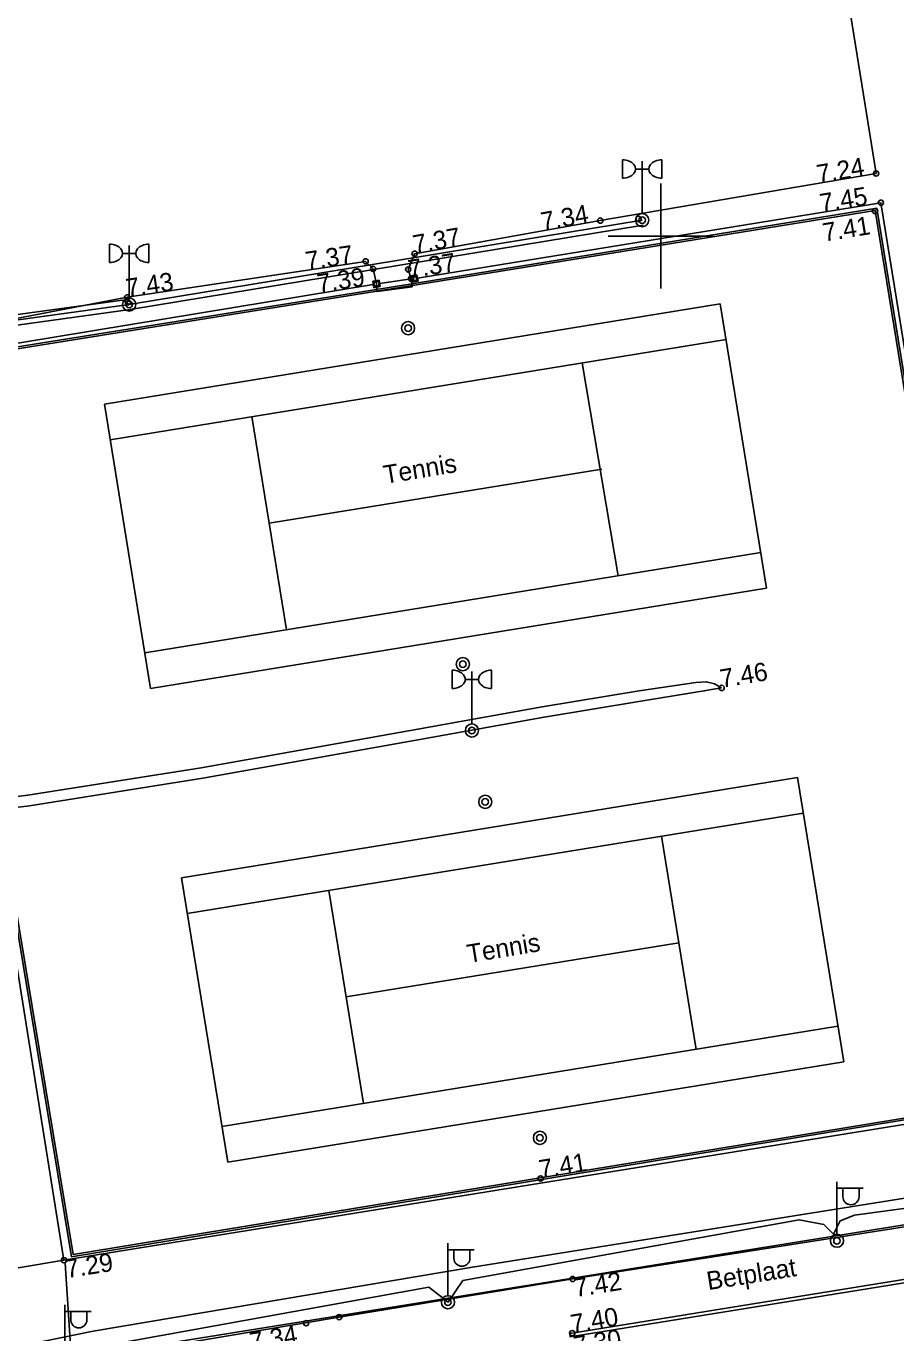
# Model space of a CAD drawing. Extents: x 473307 to 473719, y 6532843 to 6533381.
# Drawn here: x 473575.82 to 473608.96, y 6533058.21 to 6533108 of the extents above; entities that cross this region are included whole.
import ezdxf

# ---------------------------------------------------------------- set-up
doc = ezdxf.new("R2010")
doc.units = 0
for name, color, linetype in [('AED', 7, 'Continuous'), ('Default', 7, 'Continuous'), ('KORGUS', 7, 'Continuous'), ('KPKAABEL', 7, 'Continuous'), ('MPKAABEL', 7, 'Continuous'), ('PIIR', 7, 'Continuous'), ('POST', 7, 'Continuous'), ('RAJATIS', 7, 'Continuous'), ('TEE', 7, 'Continuous'), ('VORK', 7, 'Continuous')]:
    doc.layers.add(name, color=color, linetype=linetype)

# ---------------------------------------------------------------- blocks, each defined once
blk = doc.blocks.new('PRMAST')
at = {"layer": 'Default'}
for p, q in [((0, 4.5), (0, 0.5)), ((1.5, 3.193), (1.5, 4.593))]:
    blk.add_line(p, q, dxfattribs=at)
blk.add_lwpolyline([(0.5, 3.893), (0, 3.893)], dxfattribs=at)
blk.add_ellipse((1.5, 3.893), major_axis=(-1, 0), ratio=0.7, start_param=4.712389, end_param=7.853982, dxfattribs=at)
blk = doc.blocks.new('MEPOST')
at = {"layer": 'Default'}
blk.add_circle((0, 0), 0.5, dxfattribs=at)
for start, end in [(0, 180), (180, 0)]:
    blk.add_arc((0, 0), 0.25, start, end, dxfattribs=at)
blk = doc.blocks.new('VARPOS')
at = {"layer": 'Default'}
for p, q in [((-0.25, 0.25), (-0.25, -0.25)), ((-0.25, 0.25), (0.25, 0.25)), ((0.25, 0.25), (0.25, -0.25)), ((-0.25, -0.25), (0.25, -0.25))]:
    blk.add_line(p, q, dxfattribs=at)
blk = doc.blocks.new('VAPOST')
at = {"layer": 'Default'}
for p, q in [((0, 0.5), (0, 4.5)), ((0, 4), (2, 4)), ((0.453, 3.358), (0.453, 4)), ((1.679, 3.358), (1.679, 4))]:
    blk.add_line(p, q, dxfattribs=at)
blk.add_arc((1.066, 3.358), 0.613, 180, 0, dxfattribs=at)
blk = doc.blocks.new('VKORIS')
at = {"layer": 'Default'}
for p, q in [((0, 4), (0, -4)), ((-4, 0), (4, 0))]:
    blk.add_line(p, q, dxfattribs=at)

msp = doc.modelspace()

# ---------------------------------------------------------------- linework, layer by layer
at = {"layer": 'AED'}
for points in [[(473590.733, 6533098.405), (473608.387, 6533101.273), (473613.972, 6533066.906), (473577.266, 6533060.977), (473573.194, 6533086.372)], [(473572.934, 6533087.889), (473571.722, 6533095.299), (473589.05, 6533098.16)], [(473589.297, 6533098.199), (473590.486, 6533098.368)], [(473577.266, 6533060.977), (473573.697, 6533060.378)], [(473577.565, 6533056.943), (473577.315, 6533060.867)]]:
    msp.add_lwpolyline(points, dxfattribs=at)
at = {"layer": 'KORGUS'}
for centre in [(473608.206, 6533102.388), (473608.166, 6533100.954), (473608.387, 6533101.273), (473597.698, 6533100.593), (473599.158, 6533100.656), (473590.623, 6533099.331), (473588.758, 6533099.039), (473589.043, 6533098.752), (473590.38, 6533098.732), (473590.492, 6533098.376), (473590.609, 6533098.385), (473589.172, 6533098.181), (473579.676, 6533097.669), (473579.703, 6533097.479), (473602.321, 6533082.784), (473595.421, 6533064.089), (473577.266, 6533060.977), (473596.646, 6533060.26), (473586.489, 6533058.574), (473587.75, 6533058.806), (473596.63, 6533058.195)]:
    msp.add_circle(centre, 0.1, dxfattribs=at)
at = {"layer": 'KPKAABEL'}
msp.add_lwpolyline([(473575.894, 6533057.765), (473578.381, 6533058.268), (473592.823, 6533060.715), (473621.311, 6533065.257), (473623.181, 6533065.813), (473626.204, 6533066.359), (473627.317, 6533067.271), (473626.267, 6533076.719), (473623.676, 6533096.66), (473614.05, 6533106.128), (473613.895, 6533110.57), (473612.665, 6533115.488), (473610.79, 6533128.403), (473608.964, 6533138.127), (473603.611, 6533167.485), (473599.245, 6533215.151)], dxfattribs=at)
at = {"layer": 'MPKAABEL'}
for points in [[(473579.751, 6533097.397), (473599.293, 6533100.611)], [(473572.454, 6533083.911), (473572.584, 6533084.39), (473572.576, 6533084.718), (473571.239, 6533096.021), (473571.247, 6533096.025), (473579.783, 6533097.2), (473599.326, 6533100.414)], [(473572.068, 6533084.015), (473572.182, 6533084.439), (473572.177, 6533084.69), (473570.829, 6533096.083), (473570.921, 6533096.305), (473571.123, 6533096.412), (473579.499, 6533097.564), (473579.751, 6533097.397)], [(473572.261, 6533083.963), (473572.383, 6533084.415), (473572.377, 6533084.704), (473571.034, 6533096.055), (473571.078, 6533096.162), (473571.185, 6533096.219), (473579.751, 6533097.397)], [(473572.589, 6533083.75), (473573.066, 6533083.733), (473573.327, 6533083.632), (473573.5, 6533083.456), (473573.657, 6533083.032), (473574.285, 6533079.215), (473574.372, 6533078.954), (473574.741, 6533078.644), (473575.196, 6533078.606), (473575.889, 6533078.694), (473582.494, 6533079.745), (473590.748, 6533081.208), (473595.485, 6533082.066), (473599.175, 6533082.678), (473601.338, 6533082.991), (473601.737, 6533083.017), (473602.042, 6533082.945), (473602.321, 6533082.784)], [(473572.589, 6533083.75), (473572.815, 6533083.666), (473573.064, 6533083.476), (473573.181, 6533083.269), (473573.268, 6533082.929), (473573.894, 6533079.118), (473574.027, 6533078.72), (473574.58, 6533078.254), (473575.205, 6533078.202), (473575.946, 6533078.297), (473582.561, 6533079.349), (473590.819, 6533080.813), (473595.554, 6533081.671), (473599.236, 6533082.281), (473601.257, 6533082.605), (473601.659, 6533082.672), (473601.862, 6533082.707), (473602.321, 6533082.784)], [(473577.882, 6533057.546), (473591.171, 6533059.946), (473591.903, 6533059.383), (473592.463, 6533060.196), (473605.279, 6533062.516), (473606.217, 6533062.334), (473606.581, 6533061.971), (473606.831, 6533062.478), (473607.38, 6533062.686), (473620.605, 6533064.482), (473621.172, 6533064.297), (473621.344, 6533064.067)]]:
    msp.add_lwpolyline(points, dxfattribs=at)
at = {"layer": 'PIIR'}
for points in [[(473383.26, 6533220.83), (473372.23, 6533259.41), (473496.37, 6533266.79), (473499.84, 6533206.38), (473559.2, 6533209.37), (473561.43, 6533165.2), (473601.75, 6533167.04), (473607.56, 6533132.38), (473611.09, 6533109.85), (473618.6, 6533063.82), (473572.63, 6533056.43), (473548.5, 6533028.91), (473478.82, 6533017), (473455.33, 6533045.76), (473432.18, 6533083.36), (473429.59, 6533087.74), (473409.64, 6533129), (473385.1, 6533214.25), (473398.68, 6533216.8), (473398.11, 6533224.3)], [(473486.57, 6533007.64), (473478.82, 6533017), (473548.5, 6533028.91), (473572.63, 6533056.43), (473618.6, 6533063.82), (473630.89, 6533065.72), (473654.16, 6532926.37), (473652.82, 6532924.82), (473637.7, 6532924.6), (473625.07, 6532926.73), (473607.63, 6532930.98), (473579.04, 6532941.93), (473554.34, 6532955.84), (473531.51, 6532970.21), (473509.62, 6532987.09)]]:
    msp.add_lwpolyline(points, close=True, dxfattribs=at)
at = {"layer": 'POST'}
for p, q in [((473598.543, 6533102.908), (473598.543, 6533102.208)), ((473579.001, 6533099.694), (473579.001, 6533098.994)), ((473592.058, 6533083.46), (473592.058, 6533082.76))]:
    msp.add_line(p, q, dxfattribs=at)
for points in [[(473599.043, 6533102.558), (473599.293, 6533102.558)], [(473599.043, 6533102.558), (473599.293, 6533102.558)], [(473579.501, 6533099.344), (473579.751, 6533099.344)], [(473579.501, 6533099.344), (473579.751, 6533099.344)], [(473592.558, 6533083.11), (473592.808, 6533083.11)], [(473592.558, 6533083.11), (473592.808, 6533083.11)]]:
    msp.add_lwpolyline(points, dxfattribs=at)
for centre in [(473598.543, 6533102.558), (473579.001, 6533099.344), (473592.058, 6533083.11)]:
    msp.add_ellipse(centre, major_axis=(0.5, 0), ratio=0.7, start_param=4.712389, end_param=7.853982, dxfattribs=at)
at = {"layer": 'RAJATIS'}
for p, q in [((473602.268, 6533097.418), (473578.803, 6533093.597)), ((473604.031, 6533086.588), (473602.268, 6533097.418)), ((473602.488, 6533096.065), (473579.023, 6533092.244)), ((473598.381, 6533087.057), (473597.004, 6533095.172)), ((473580.566, 6533082.768), (473578.803, 6533093.597)), ((473585.743, 6533085), (473584.42, 6533093.123)), ((473585.081, 6533089.061), (473597.752, 6533091.124)), ((473603.811, 6533087.942), (473580.346, 6533084.121)), ((473604.031, 6533086.588), (473580.566, 6533082.768)), ((473605.207, 6533079.365), (473581.742, 6533075.545)), ((473606.97, 6533068.536), (473605.207, 6533079.365)), ((473605.427, 6533078.012), (473581.962, 6533074.192)), ((473601.353, 6533069.011), (473600.03, 6533077.134)), ((473583.505, 6533064.716), (473581.742, 6533075.545)), ((473588.682, 6533066.947), (473587.359, 6533075.07)), ((473588.021, 6533071.009), (473600.692, 6533073.072)), ((473606.75, 6533069.889), (473583.285, 6533066.069)), ((473606.97, 6533068.536), (473583.505, 6533064.716))]:
    msp.add_line(p, q, dxfattribs=at)
at = {"layer": 'TEE'}
for points in [[(473607.109, 6533109.178), (473608.206, 6533102.388), (473597.698, 6533100.593), (473590.623, 6533099.331), (473590.38, 6533098.732), (473590.492, 6533098.376), (473590.536, 6533098.071), (473589.193, 6533097.885), (473589.172, 6533098.181), (473589.043, 6533098.752), (473588.758, 6533099.039), (473579.676, 6533097.669), (473572.728, 6533096.347), (473571.574, 6533103.225), (473570.468, 6533110.261)], [(473590.775, 6533098.152), (473608.175, 6533100.978), (473613.678, 6533067.118), (473577.612, 6533061.194), (473573.187, 6533087.934), (473571.911, 6533095.138), (473590.775, 6533098.152)], [(473580.427, 6533057.568), (473587.75, 6533058.806), (473596.646, 6533060.26), (473609.528, 6533062.286), (473622.497, 6533064.382), (473629.145, 6533065.517), (473630.594, 6533065.768)]]:
    msp.add_lwpolyline(points, dxfattribs=at)
for points in [[(473590.763, 6533098.226), (473608.237, 6533101.064), (473613.764, 6533067.056), (473577.55, 6533061.107), (473573.113, 6533087.921), (473571.823, 6533095.2)], [(473596.533, 6533058.179), (473609.571, 6533060.287), (473623.209, 6533062.474), (473631.076, 6533063.778), (473631.998, 6533058.496), (473631.87, 6533058.474), (473630.97, 6533063.629), (473623.23, 6533062.346), (473609.592, 6533060.159), (473596.553, 6533058.051)]]:
    msp.add_lwpolyline(points, close=True, dxfattribs=at)

# ---------------------------------------------------------------- block references
at = {"layer": 'AED', "xscale": 0.4999999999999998, "yscale": 0.49999999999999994, "rotation": -170.85048723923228}
for p in [(473590.61, 6533098.384), (473589.173, 6533098.18)]:
    msp.add_blockref('VARPOS', p, dxfattribs=at)
at = {"layer": 'POST'}
for name, p, xscale, yscale in [('PRMAST', (473599.293, 6533100.611), 0.4999999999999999, 0.4999999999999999), ('MEPOST', (473599.293, 6533100.611), 0.4999999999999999, 0.4999999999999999), ('PRMAST', (473579.751, 6533097.397), 0.4999999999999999, 0.4999999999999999), ('MEPOST', (473579.751, 6533097.397), 0.4999999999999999, 0.4999999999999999), ('PRMAST', (473592.808, 6533081.163), 0.4999999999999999, 0.4999999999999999), ('MEPOST', (473592.808, 6533081.163), 0.4999999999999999, 0.4999999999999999), ('VAPOST', (473606.714, 6533061.718), 0.5, 0.5), ('VAPOST', (473591.894, 6533059.373), 0.5, 0.5), ('MEPOST', (473606.714, 6533061.718), 0.5, 0.5), ('MEPOST', (473591.894, 6533059.373), 0.5, 0.5), ('VAPOST', (473577.298, 6533057.025), 0.5, 0.5)]:
    msp.add_blockref(name, p, dxfattribs=dict(at, xscale=xscale, yscale=yscale))
at = {"layer": 'RAJATIS', "xscale": 0.5, "yscale": 0.5}
for p in [(473590.375, 6533096.494), (473592.459, 6533083.691), (473593.314, 6533078.442), (473595.398, 6533065.639)]:
    msp.add_blockref('MEPOST', p, dxfattribs=at)
at = {"layer": 'VORK', "xscale": 0.5, "yscale": 0.5}
msp.add_blockref('VKORIS', (473600, 6533100), dxfattribs=at)

# ---------------------------------------------------------------- texts
at = {"layer": 'KORGUS'}
for s, rotation, p in [('7.24', 9.6938, (473606.005, 6533102.012)), ('7.45', 9.1425, (473606.116, 6533100.908)), ('7.34', 10.1137, (473595.499, 6533100.201)), ('7.41', 9.2476, (473606.228, 6533099.787)), ('7.37', 10.1137, (473590.623, 6533099.331)), ('7.37', 8.5783, (473586.517, 6533098.701)), ('7.37', 9.227, (473590.436, 6533098.387)), ('7.43', 8.5783, (473579.676, 6533097.669)), ('7.39', 8.7389, (473586.965, 6533097.842)), ('7.46', 9.5085, (473602.321, 6533082.784)), ('7.41', 9.2476, (473595.421, 6533064.089)), ('7.29', 9.1753, (473577.378, 6533060.286)), ('7.42', 8.9379, (473596.755, 6533059.568)), ('7.40', 9.6931, (473596.63, 6533058.195)), ('7.34', 9.5955, (473584.404, 6533057.512)), ('7.30', 9.6931, (473596.747, 6533057.364))]:
    msp.add_text(s, height=0.7, rotation=rotation, dxfattribs=at).set_placement(p)
at = {"layer": 'RAJATIS'}
for p in [(473589.499, 6533090.556), (473592.68, 6533072.299)]:
    msp.add_text('Tennis', height=0.7, rotation=9.4543, dxfattribs=at).set_placement(p)
at = {"layer": 'TEE'}
msp.add_text('Betplaat', height=0.7, rotation=9.0846, dxfattribs=at).set_placement((473601.809, 6533059.834))

doc.saveas('drawing.dxf')
